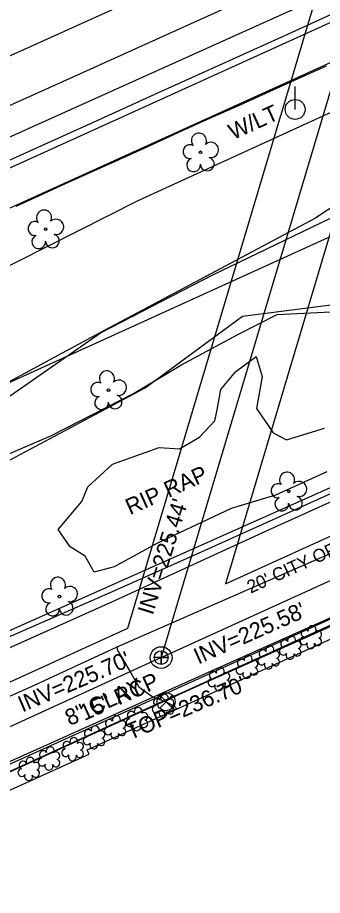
# Model space of a CAD drawing. Extents: x 2100323 to 2109811, y 740376 to 749755.
# Drawn here: x 2108410 to 2108485.1, y 746107 to 746323.7 of the extents above; entities that cross this region are included whole.
import ezdxf

# ---------------------------------------------------------------- set-up
doc = ezdxf.new("R2010")
doc.units = 0
for name, color, linetype in [('Exist Building', 7, 'Continuous'), ('Exist Guardrail', 7, 'Continuous'), ('Exist Hydro Jurisdictional Stream or Body of Water', 7, 'Continuous'), ('Exist Other Culture Area Outline', 7, 'Continuous'), ('Exist Other Culture Area Outline Text', 7, 'Continuous'), ('Exist Right of Way Easement Line', 7, 'Continuous'), ('Exist Right of Way Easement Line Text', 7, 'Continuous'), ('Exist Right of Way Line', 7, 'Continuous'), ('Exist Roads Curbs', 7, 'Continuous'), ('Exist Roads EOP', 7, 'Continuous'), ('Exist Roads EOP Other', 7, 'Continuous'), ('Exist Roads EOT', 7, 'Continuous'), ('Exist Structure Minor Pipes RCP 15 Inch', 7, 'Continuous'), ('Exist Structure Minor Pipes RCP 15 Inch Text', 7, 'Continuous'), ('Exist Utilities Gas UG Line SUE LOS B', 7, 'Continuous'), ('Exist Utilities Power Pole CELL', 7, 'Continuous'), ('Exist Utilities Power Pole Text', 7, 'Continuous'), ('Exist Utilities Sanitary Sewer Manhole CELL', 7, 'Continuous'), ('Exist Utilities Sanitary Sewer Manhole Text', 7, 'Continuous'), ('Exist Utilities Sanitary Sewer UG Line', 7, 'Continuous'), ('Exist Utilities Sanitary Sewer UG Line Invert Elevation', 7, 'Continuous'), ('Exist Utilities Sanitary Sewer UG Line Text', 7, 'Continuous'), ('Exist Utilities Water UG Line SUE LOS B', 7, 'Continuous'), ('Exist Utilities Water UG Line SUE LOS C', 7, 'Continuous'), ('Exist Utilities Water Valve CELL', 7, 'Continuous'), ('Exist Vegetation Hedge Row', 7, 'Continuous'), ('Exist Vegetation Shrub CELL', 7, 'Continuous'), ('Exist Vegetation Tree CELL', 7, 'Continuous')]:
    doc.layers.add(name, color=color, linetype=linetype)

msp = doc.modelspace()

# ---------------------------------------------------------------- linework, layer by layer
at = {"layer": 'Exist Building'}
msp.add_lwpolyline([(2108703.48, 746050.11), (2108476.84, 745947.07), (2108444.56, 746018.06), (2108388.51, 745992.57), (2108373.62, 746025.32), (2108392, 746033.67), (2108363, 746097.48), (2108401.46, 746114.97), (2108395.79, 746127.44), (2108427.57, 746141.89), (2108427.08, 746142.96), (2108491.97, 746172.46), (2108492.66, 746170.92), (2108524.48, 746185.39), (2108530.52, 746172.09), (2108627.39, 746216.12), (2108620.8, 746230.62), (2108643.82, 746241.08), (2108650.51, 746226.37), (2108661.61, 746231.42), (2108671.04, 746210.67), (2108667.98, 746209.27), (2108701.38, 746135.79), (2108670.84, 746121.91)], close=True, dxfattribs=at)
at = {"layer": 'Exist Guardrail'}
msp.add_lwpolyline([(2108487.98, 746312.9), (2108416.93, 746280.69), (2108274.45, 746215.86), (2108032.92, 746106.19)], dxfattribs=at)
at = {"layer": 'Exist Hydro Jurisdictional Stream or Body of Water'}
for points in [[(2108319.63, 746186.87), (2108358.19, 746207.19), (2108396.8, 746222.52), (2108430.4, 746245.86), (2108458.08, 746260.14), (2108495.96, 746278.41), (2108543.96, 746287.29), (2108582.6, 746305.25), (2108622.99, 746319.52), (2108659.56, 746336.66), (2108702.34, 746355.69), (2108747.54, 746378.52), (2108774.99, 746393.14)], [(2108325.16, 746177.56), (2108366.22, 746196.31), (2108404.36, 746212.58), (2108441.45, 746232.25), (2108465.46, 746249.96), (2108494.94, 746253.74), (2108551.85, 746275.57), (2108591.57, 746292.54), (2108628.73, 746307.97), (2108665.11, 746322.41), (2108709.89, 746339.21), (2108737.92, 746351.91), (2108765.68, 746364.01), (2108780.96, 746373.86), (2108780.9, 746373.99), (2108790.42, 746374.05)]]:
    msp.add_lwpolyline(points, dxfattribs=at)
at = {"layer": 'Exist Other Culture Area Outline'}
for points in [[(2108486.23, 746211.58), (2108473.52, 746205.8), (2108462.61, 746202.53), (2108444.29, 746193.88), (2108433.79, 746188.1), (2108428.83, 746186.77), (2108426.63, 746190.77), (2108422.93, 746193.01), (2108419.98, 746197.29), (2108425.84, 746204.24), (2108427.25, 746207.81), (2108433.39, 746213.45), (2108444.91, 746217.57), (2108449.9, 746217.27), (2108454.83, 746220.09), (2108458.6, 746224.15), (2108459.2, 746226.82), (2108460.04, 746231.87), (2108463.8, 746236.28), (2108468.81, 746240.01)], [(2108468.81, 746240.01), (2108470.23, 746235.08), (2108468.86, 746227.22), (2108472.95, 746221.19), (2108476.25, 746219.47), (2108485.62, 746222.32)]]:
    msp.add_lwpolyline(points, dxfattribs=at)
at = {"layer": 'Exist Right of Way Easement Line'}
for p, q in [((2108505.8, 746403.51), (2108437.07, 746172.9)), ((2108524.96, 746397.79), (2108461.23, 746183.93)), ((2108461.23, 746183.93), (2108704.19, 746294.77)), ((2108449.44, 746156.56), (2108694.36, 746268.3)), ((2108437.07, 746172.9), (2108305.23, 746112.57)), ((2108449.44, 746156.56), (2108322.33, 746098.39))]:
    msp.add_line(p, q, dxfattribs=at)
at = {"layer": 'Exist Right of Way Line'}
msp.add_line((2107726.52, 745923.8), (2108924.68, 746468.63), dxfattribs=at)
at = {"layer": 'Exist Roads Curbs'}
for points in [[(2108488.05, 746206.53), (2108456.11, 746192.12), (2108434.02, 746182.25), (2108403.97, 746169.1), (2108375.29, 746156.27), (2108321.53, 746131.09), (2108291.38, 746118.2), (2108273.41, 746109.89), (2108255.71, 746101.65), (2108248.96, 746098.39), (2108239.28, 746093.42), (2108231.47, 746089.27), (2108222.89, 746084.46), (2108211.26, 746077.16), (2108184.52, 746059.57), (2108169.93, 746050.37), (2108159.46, 746044.16), (2108144.67, 746036.11), (2108131.59, 746029.77), (2108116.68, 746023.5), (2108102.39, 746018.49), (2108095.25, 746015.52), (2108083.8, 746010.32)], [(2108354.35, 746021.77), (2108353.97, 746023.02), (2108353.78, 746024.65), (2108354.13, 746025.79), (2108355.3, 746027.8), (2108357.3, 746029.16), (2108369.23, 746034.27), (2108349.34, 746077.65), (2108340.32, 746097.01), (2108328.99, 746091.81), (2108325.87, 746090.88), (2108323.6, 746091.46), (2108322.27, 746092.97), (2108321.72, 746094.42), (2108321.47, 746096.13), (2108322.49, 746097.98), (2108324.16, 746099.39), (2108326.97, 746100.84), (2108345.43, 746108.86), (2108452.45, 746157.82), (2108536.71, 746195.7), (2108561.92, 746207.08)]]:
    msp.add_lwpolyline(points, dxfattribs=at)
at = {"layer": 'Exist Roads EOP'}
msp.add_lwpolyline([(2108409.62, 746277.11), (2108415.22, 746279.67), (2108420.9, 746282.27), (2108427.24, 746285.15), (2108434.23, 746288.32), (2108441.88, 746291.79), (2108449.75, 746295.35), (2108457.4, 746298.81), (2108464.84, 746302.17), (2108472.05, 746305.43), (2108479.11, 746308.61), (2108486.1, 746311.75)], dxfattribs=at)
at = {"layer": 'Exist Roads EOP Other'}
for points in [[(2108084.96, 746007.86), (2108097.08, 746013.52), (2108103, 746016.27), (2108118.4, 746021.59), (2108138.52, 746030.5), (2108150.17, 746036.7), (2108170.38, 746048.67), (2108190.12, 746061), (2108216.26, 746077.76), (2108231.25, 746086.58), (2108252.21, 746098.14), (2108282.21, 746111.9), (2108311.51, 746124.71), (2108322.17, 746129.53), (2108332.66, 746134.37), (2108433.95, 746179.77), (2108471.5, 746197.1), (2108550.66, 746232.87)], [(2108561.1, 746208.56), (2108457.72, 746162.34), (2108387.88, 746130.99), (2108331.99, 746105.27), (2108323.35, 746101.23), (2108321.21, 746099.74), (2108319.89, 746097.44), (2108319.81, 746094.57), (2108320.54, 746092), (2108321.54, 746090.64), (2108322.91, 746089.55), (2108324.39, 746088.83), (2108326.94, 746089.05), (2108339.52, 746094.47)]]:
    msp.add_lwpolyline(points, dxfattribs=at)
at = {"layer": 'Exist Roads EOT'}
for points in [[(2108485.14, 746349.1), (2108449.33, 746332.86), (2108413.03, 746316.47), (2108375.69, 746299.63), (2108340.85, 746283.92), (2108305.32, 746267.75), (2108270.2, 746251.88), (2108234.25, 746235.56), (2108197.15, 746218.77), (2108160.75, 746202.24), (2108126.44, 746186.75), (2108089.01, 746169.65), (2108052.55, 746153.01), (2108015, 746136.01), (2107980.16, 746120), (2107943.41, 746103.31), (2107909.32, 746087.69)], [(2108494.59, 746341.24), (2108457.63, 746324.32), (2108422.66, 746308.57), (2108385.84, 746291.99), (2108348.63, 746275.28), (2108313.63, 746259.33), (2108277.88, 746243.04), (2108241.83, 746226.61), (2108204.55, 746209.81), (2108168.01, 746193.26), (2108133.08, 746177.4), (2108097.25, 746161.2), (2108061.19, 746144.68), (2108025.99, 746128.71), (2107989.03, 746111.92), (2107952.81, 746095.35), (2107916.75, 746078.92)], [(2108490.03, 746325.68), (2108477.59, 746319.98), (2108461.19, 746312.57), (2108444.44, 746304.98), (2108429.52, 746298.2), (2108412.43, 746290.49), (2108396.79, 746283.39), (2108377.76, 746274.83), (2108361.01, 746267.29), (2108339.93, 746257.71), (2108320.41, 746248.88), (2108302.17, 746240.58), (2108283.56, 746232.18), (2108260.26, 746221.66), (2108246.01, 746215.26), (2108225.96, 746206.14), (2108208.55, 746198.32), (2108191.3, 746190.58), (2108174.12, 746182.88), (2108154.55, 746174.03), (2108138.26, 746166.69)]]:
    msp.add_lwpolyline(points, dxfattribs=at)
at = {"layer": 'Exist Structure Minor Pipes RCP 15 Inch'}
msp.add_line((2108516.7, 746188.59), (2108354.69, 746115.3), dxfattribs=at)
at = {"layer": 'Exist Utilities Gas UG Line SUE LOS B'}
msp.add_lwpolyline([(2107460.11, 745847.54), (2107501.26, 745870.22), (2107591.73, 745915.7), (2107637.23, 745936.64), (2107703.43, 745966.71), (2107828.7, 746022.49), (2107888.66, 746051.44), (2107966.05, 746086.02), (2108049.42, 746123.83), (2108162.08, 746173.83), (2108348.94, 746259.73), (2108577.61, 746363.63), (2108658.01, 746399.94), (2108735.47, 746430.97), (2108778.95, 746449.73), (2108829.55, 746471.32), (2108871.61, 746492.79)], dxfattribs=at)
at = {"layer": 'Exist Utilities Power Pole CELL'}
for q in [(2108478.4, 746306.62), (2108478.4, 746300.99)]:
    msp.add_line((2108478.4, 746300.99), q, dxfattribs=at)
msp.add_circle((2108478.4, 746300.99), 2.45, dxfattribs=at)
at = {"layer": 'Exist Utilities Sanitary Sewer Manhole CELL'}
msp.add_lwpolyline([(2108445.36, 746167.41), (2108445.36, 746163.98), (2108445.36, 746165.7), (2108447.07, 746165.7), (2108443.65, 746165.7)], dxfattribs=at)
for radius in [2.69, 1.71]:
    msp.add_circle((2108445.36, 746165.7), radius, dxfattribs=at)
at = {"layer": 'Exist Utilities Sanitary Sewer UG Line'}
for p, q in [((2108515.38, 746400.65), (2108445.36, 746165.7)), ((2108445.37, 746165.7), (2108699.27, 746281.54)), ((2108445.36, 746165.69), (2108309.53, 746103.54))]:
    msp.add_line(p, q, dxfattribs=at)
at = {"layer": 'Exist Utilities Water UG Line SUE LOS B'}
for points in [[(2108289, 746103.41), (2108317.44, 746116.44), (2108334.53, 746123.65), (2108355.88, 746132.91), (2108376.15, 746141.99), (2108397.78, 746151.67), (2108413.19, 746158.45), (2108434.49, 746168.38), (2108461.11, 746180.01), (2108494.97, 746194.85)], [(2108434.49, 746168.38), (2108434.48, 746167.63), (2108437.67, 746162.37), (2108439.89, 746158.52), (2108442.24, 746156.76), (2108443.31, 746156.03), (2108446.57, 746154.82), (2108448.98, 746153.46)]]:
    msp.add_lwpolyline(points, dxfattribs=at)
at = {"layer": 'Exist Utilities Water UG Line SUE LOS C'}
msp.add_lwpolyline([(2107483.12, 745855.85), (2107482.06, 745863.69), (2107541.92, 745895.36), (2107609.22, 745928.47), (2107719.34, 745980.37), (2107967.75, 746093.09), (2108308.63, 746249.5), (2108512.56, 746341.34), (2108767.91, 746457.63)], dxfattribs=at)
at = {"layer": 'Exist Utilities Water Valve CELL'}
msp.add_lwpolyline([(2108448.15, 746156.4), (2108445, 746153.25), (2108446.57, 746154.82), (2108448.15, 746153.25), (2108445, 746156.4)], dxfattribs=at)
msp.add_circle((2108446.57, 746154.82), 2.23, dxfattribs=at)
at = {"layer": 'Exist Vegetation Hedge Row'}
for points in [[(2108129.18, 746111), (2108117.06, 746110.35), (2108106.35, 746111.21), (2108103.19, 746124.19), (2108129, 746137.45), (2108238.92, 746184.34), (2108315.82, 746221.21), (2108343.35, 746229.8), (2108439.7, 746278.48), (2108519.43, 746315.05)], [(2108492.86, 746280.38), (2108483.26, 746274.1), (2108429.17, 746245.32), (2108407.68, 746233.7), (2108394.25, 746223.67), (2108381.54, 746212.96), (2108368.75, 746203.35), (2108346.81, 746195.04), (2108323.92, 746185.56), (2108310.06, 746178.56), (2108294.18, 746174.81), (2108283.33, 746170.36), (2108268.01, 746166.95), (2108243.67, 746153.05), (2108228.57, 746147.2), (2108211.63, 746142.46), (2108202.11, 746137.54), (2108196.13, 746131.55), (2108190.35, 746125.4), (2108175.73, 746119.23), (2108154.11, 746113.67), (2108129.18, 746111)], [(2108161.51, 746102.91), (2108170.27, 746108.01), (2108177.97, 746110.89), (2108188.28, 746112.51), (2108205.29, 746121.03), (2108218.84, 746125.85), (2108227.66, 746130.38), (2108237.16, 746133.37), (2108245.83, 746136), (2108259.9, 746146.38), (2108269.21, 746153.05), (2108281.86, 746159.59), (2108297.07, 746164.75), (2108314.79, 746172.52), (2108336.09, 746183.45), (2108379.24, 746204.15), (2108399.75, 746212.5), (2108418.33, 746220.48), (2108438.54, 746230.86), (2108450.2, 746237.89), (2108464.24, 746245.41), (2108473.98, 746250.42), (2108492.17, 746251.3)], [(2108549.79, 746235.54), (2108373.51, 746157.02), (2108278.11, 746114.68), (2108245.96, 746104.8), (2108229.09, 746093.8), (2108205.77, 746080.34), (2108184.33, 746073.2), (2108160.12, 746067.97), (2108142.61, 746062.11), (2108131.29, 746054.45), (2108132.77, 746044.36), (2108129.59, 746034.11), (2108119.53, 746028.72), (2108111.52, 746034.7)]]:
    msp.add_lwpolyline(points, dxfattribs=at)
at = {"layer": 'Exist Vegetation Shrub CELL'}
for p, q in [((2108482.35, 746170.55), (2108482.35, 746170.55)), ((2108477.3, 746167.95), (2108477.3, 746167.95)), ((2108471.96, 746165.55), (2108471.96, 746165.55)), ((2108466.62, 746163.26), (2108466.62, 746163.26)), ((2108459.7, 746160.2), (2108459.7, 746160.2)), ((2108445.93, 746153.65), (2108445.93, 746153.65)), ((2108439.48, 746150.34), (2108439.48, 746150.34)), ((2108434.09, 746148.33), (2108434.09, 746148.33)), ((2108428.87, 746145.83), (2108428.87, 746145.83)), ((2108423.61, 746142.92), (2108423.61, 746142.92)), ((2108417.8, 746140.62), (2108417.8, 746140.62)), ((2108412.8, 746138.05), (2108412.8, 746138.05))]:
    msp.add_line(p, q, dxfattribs=at)
for centre, radius, start, end in [((2108482.58, 746172.59), 0.99, 334.8391, 200.4717), ((2108477.53, 746169.99), 0.99, 334.8391, 200.4717), ((2108480.87, 746171.68), 0.968, 35.8908, 245.4216), ((2108484.02, 746171.42), 0.929, 284.4567, 126.0861), ((2108475.81, 746169.08), 0.968, 35.8908, 245.4216), ((2108478.97, 746168.82), 0.929, 284.4567, 126.0861), ((2108480.55, 746169.84), 0.955, 95.1099, 327.9534), ((2108482.22, 746168.87), 0.984, 151.2797, 21.387), ((2108483.99, 746169.62), 0.937, 204.9913, 73.4601), ((2108470.48, 746166.68), 0.968, 35.8908, 245.4216), ((2108472.19, 746167.59), 0.99, 334.8391, 200.4717), ((2108473.63, 746166.42), 0.929, 284.4567, 126.0861), ((2108475.5, 746167.25), 0.955, 95.1099, 327.9534), ((2108477.17, 746166.27), 0.984, 151.2797, 21.387), ((2108478.93, 746167.02), 0.937, 204.9913, 73.4601), ((2108465.14, 746164.38), 0.968, 35.8908, 245.4216), ((2108466.85, 746165.3), 0.99, 334.8391, 200.4717), ((2108468.29, 746164.12), 0.929, 284.4567, 126.0861), ((2108470.16, 746164.84), 0.955, 95.1099, 327.9534), ((2108473.6, 746164.62), 0.937, 204.9913, 73.4601), ((2108458.22, 746161.33), 0.968, 35.8908, 245.4216), ((2108459.93, 746162.24), 0.99, 334.8391, 200.4717), ((2108464.82, 746162.55), 0.955, 95.1099, 327.9534), ((2108468.26, 746162.33), 0.937, 204.9913, 73.4601), ((2108471.83, 746163.87), 0.984, 151.2797, 21.387), ((2108457.9, 746159.5), 0.955, 95.1099, 327.9534), ((2108461.34, 746159.27), 0.937, 204.9913, 73.4601), ((2108461.37, 746161.07), 0.929, 284.4567, 126.0861), ((2108466.49, 746161.57), 0.984, 151.2797, 21.387), ((2108459.57, 746158.52), 0.984, 151.2797, 21.387), ((2108444.45, 746154.78), 0.968, 35.8908, 245.4216), ((2108446.16, 746155.69), 0.99, 334.8391, 200.4717), ((2108444.13, 746152.95), 0.955, 95.1099, 327.9534), ((2108447.57, 746152.72), 0.937, 204.9913, 73.4601), ((2108447.6, 746154.52), 0.929, 284.4567, 126.0861), ((2108437.99, 746151.46), 0.968, 35.8908, 245.4216), ((2108439.7, 746152.38), 0.99, 334.8391, 200.4717), ((2108441.15, 746151.2), 0.929, 284.4567, 126.0861), ((2108445.8, 746151.97), 0.984, 151.2797, 21.387), ((2108432.61, 746149.46), 0.968, 35.8908, 245.4216), ((2108434.32, 746150.37), 0.99, 334.8391, 200.4717), ((2108435.76, 746149.2), 0.929, 284.4567, 126.0861), ((2108437.68, 746149.63), 0.955, 95.1099, 327.9534), ((2108441.11, 746149.41), 0.937, 204.9913, 73.4601), ((2108427.39, 746146.96), 0.968, 35.8908, 245.4216), ((2108429.1, 746147.87), 0.99, 334.8391, 200.4717), ((2108430.54, 746146.7), 0.929, 284.4567, 126.0861), ((2108432.29, 746147.63), 0.955, 95.1099, 327.9534), ((2108433.96, 746146.65), 0.984, 151.2797, 21.387), ((2108435.73, 746147.4), 0.937, 204.9913, 73.4601), ((2108439.35, 746148.65), 0.984, 151.2797, 21.387), ((2108422.13, 746144.04), 0.968, 35.8908, 245.4216), ((2108423.84, 746144.96), 0.99, 334.8391, 200.4717), ((2108427.07, 746145.13), 0.955, 95.1099, 327.9534), ((2108430.51, 746144.9), 0.937, 204.9913, 73.4601), ((2108416.32, 746141.74), 0.968, 35.8908, 245.4216), ((2108418.03, 746142.66), 0.99, 334.8391, 200.4717), ((2108421.81, 746142.21), 0.955, 95.1099, 327.9534), ((2108425.25, 746141.99), 0.937, 204.9913, 73.4601), ((2108425.28, 746143.79), 0.929, 284.4567, 126.0861), ((2108428.74, 746144.15), 0.984, 151.2797, 21.387), ((2108413.03, 746140.09), 0.99, 334.8391, 200.4717), ((2108416, 746139.91), 0.955, 95.1099, 327.9534), ((2108419.44, 746139.69), 0.937, 204.9913, 73.4601), ((2108419.47, 746141.49), 0.929, 284.4567, 126.0861), ((2108423.48, 746141.23), 0.984, 151.2797, 21.387), ((2108411.31, 746139.17), 0.968, 35.8908, 245.4216), ((2108414.47, 746138.92), 0.929, 284.4567, 126.0861), ((2108417.67, 746138.93), 0.984, 151.2797, 21.387), ((2108411, 746137.34), 0.955, 95.1099, 327.9534), ((2108412.67, 746136.36), 0.984, 151.2797, 21.387), ((2108414.43, 746137.12), 0.937, 204.9913, 73.4601)]:
    msp.add_arc(centre, radius, start, end, dxfattribs=at)
at = {"layer": 'Exist Vegetation Tree CELL'}
for p, q in [((2108455.06, 746290.42), (2108455.06, 746290.42)), ((2108416.88, 746271.44), (2108416.88, 746271.44)), ((2108432.36, 746231.72), (2108432.36, 746231.72)), ((2108476.81, 746206.73), (2108476.81, 746206.73)), ((2108420.28, 746180.8), (2108420.28, 746180.8))]:
    msp.add_line(p, q, dxfattribs=at)
for centre in [(2108455.06, 746290.42), (2108416.88, 746271.44), (2108432.36, 746231.72), (2108476.81, 746206.73), (2108420.28, 746180.8)]:
    msp.add_circle(centre, 0.326, dxfattribs=at)
for centre, radius, start, end in [((2108454.68, 746293.3), 1.86, 330.1651, 219.7134), ((2108452.46, 746290.58), 1.73, 62.6636, 279.3457), ((2108457.61, 746291.01), 1.9, 257.1011, 134.1999), ((2108453.36, 746287.3), 1.69, 111.5671, 6.231), ((2108456.73, 746287.52), 1.7, 181.2822, 74.56), ((2108416.49, 746274.31), 1.86, 330.1651, 219.7134), ((2108414.27, 746271.59), 1.73, 62.6636, 279.3457), ((2108419.43, 746272.02), 1.9, 257.1011, 134.1999), ((2108415.18, 746268.31), 1.69, 111.5671, 6.231), ((2108418.55, 746268.54), 1.7, 181.2822, 74.56), ((2108431.98, 746234.6), 1.86, 330.1651, 219.7134), ((2108434.91, 746232.31), 1.9, 257.1011, 134.1999), ((2108429.76, 746231.88), 1.73, 62.6636, 279.3457), ((2108430.66, 746228.6), 1.69, 111.5671, 6.231), ((2108434.03, 746228.82), 1.7, 181.2822, 74.56), ((2108476.42, 746209.6), 1.86, 330.1651, 219.7134), ((2108474.2, 746206.88), 1.73, 62.6636, 279.3457), ((2108479.36, 746207.31), 1.9, 257.1011, 134.1999), ((2108475.1, 746203.61), 1.69, 111.5671, 6.231), ((2108478.48, 746203.83), 1.7, 181.2822, 74.56), ((2108419.9, 746183.67), 1.86, 330.1651, 219.7134), ((2108417.68, 746180.95), 1.73, 62.6636, 279.3457), ((2108422.83, 746181.39), 1.9, 257.1011, 134.1999), ((2108418.58, 746177.68), 1.69, 111.5671, 6.231), ((2108421.95, 746177.9), 1.7, 181.2822, 74.56)]:
    msp.add_arc(centre, radius, start, end, dxfattribs=at)

# ---------------------------------------------------------------- texts
at = {"layer": 'Exist Other Culture Area Outline Text'}
msp.add_text('RIP RAP', height=4, rotation=24.2065, dxfattribs=at).set_placement((2108437.69, 746200.83))
at = {"layer": 'Exist Right of Way Easement Line Text'}
msp.add_text("20' CITY OF RALEIGH SANITARY SEWER EASEMENT BM 2005 PG 1571", height=3.2, rotation=24.5238, dxfattribs=at).set_placement((2108467.43, 746181.48))
at = {"layer": 'Exist Structure Minor Pipes RCP 15 Inch Text'}
msp.add_text('15" RCP', height=4, rotation=24.3391, dxfattribs=at).set_placement((2108426.4, 746150.02))
at = {"layer": 'Exist Utilities Power Pole Text'}
msp.add_text('W/LT', height=4, rotation=24.3944, dxfattribs=at).set_placement((2108463.08, 746293.41))
at = {"layer": 'Exist Utilities Sanitary Sewer Manhole Text'}
msp.add_text("TOP=236.70'", height=4, rotation=23.1361, dxfattribs=at).set_placement((2108437.72, 746145.31))
at = {"layer": 'Exist Utilities Sanitary Sewer UG Line Invert Elevation'}
for s, rotation, p in [("INV=225.44'", 72.6563, (2108443.29, 746176.02)), ("INV=225.58'", 23.8818, (2108454.51, 746163.97)), ("INV=225.70'", 23.2585, (2108411.14, 746152.13))]:
    msp.add_text(s, height=4, rotation=rotation, dxfattribs=at).set_placement(p)
at = {"layer": 'Exist Utilities Sanitary Sewer UG Line Text'}
msp.add_text('8" CLAY', height=4, rotation=24.5895, dxfattribs=at).set_placement((2108422.81, 746148.78))

doc.saveas('drawing.dxf')
